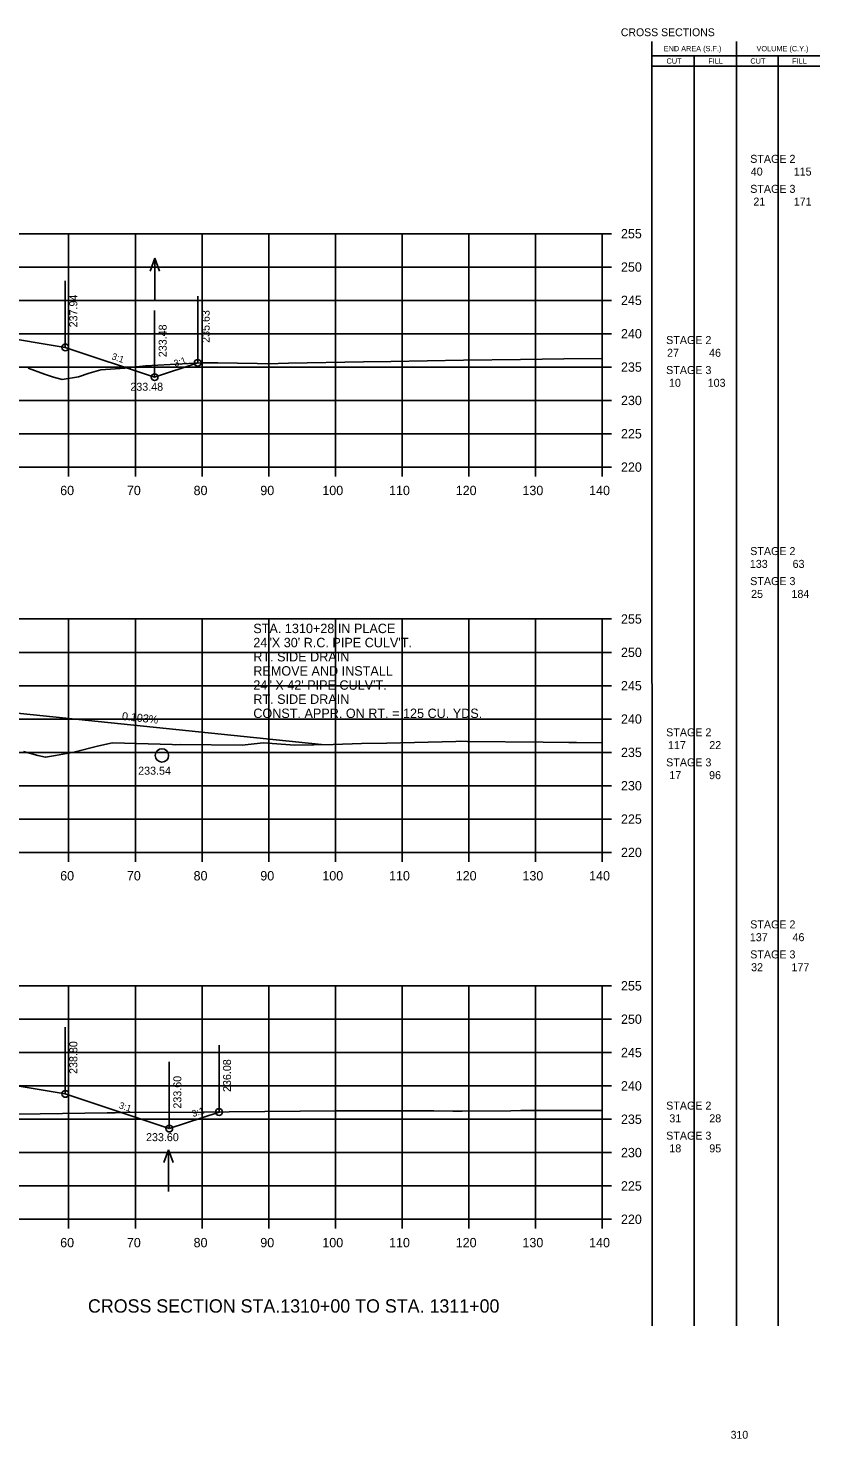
# Model space of a CAD drawing. Extents: x 1342547 to 1344156, y -1532351 to -1517216.
# Drawn here: x 1342756.8 to 1342875.5, y -1518070.4 to -1517858.9 of the extents above; entities that cross this region are included whole.
import ezdxf

# ---------------------------------------------------------------- set-up
doc = ezdxf.new("R2010")
doc.units = 0
for name, color, linetype in [('Level 2', 7, 'Continuous'), ('R_Axis', 7, 'Continuous'), ('R_Axis Annot', 7, 'Continuous'), ('R_Border Notes', 7, 'Continuous'), ('R_Draft', 7, 'Continuous'), ('R_Drive', 7, 'Continuous'), ('R_Exist Surface', 7, 'Continuous'), ('R_Fin Surface', 7, 'Continuous'), ('R_Grid', 7, 'Continuous'), ('R_No Plot', 7, 'Continuous'), ('R_Water', 7, 'Continuous'), ('R_Water Annot', 7, 'Continuous'), ('R_Xsect Elev', 7, 'Continuous'), ('R_Xsect Slope', 7, 'Continuous')]:
    doc.layers.add(name, color=color, linetype=linetype)

msp = doc.modelspace()

# ---------------------------------------------------------------- linework, layer by layer
at = {"layer": 'Level 2'}
for p, q in [((1342850.33, -1518053.5), (1342850.32, -1517860.9)), ((1342862.99, -1518053.5), (1342862.99, -1517860.9)), ((1342850.32, -1517863.06), (1342863.59, -1517863.06)), ((1342856.66, -1518053.5), (1342856.66, -1517863.06)), ((1342863.59, -1517863.06), (1342875.48, -1517863.06)), ((1342869.23, -1518053.5), (1342869.23, -1517863.06)), ((1342850.32, -1517864.62), (1342863.59, -1517864.62)), ((1342863.59, -1517864.62), (1342875.48, -1517864.62))]:
    msp.add_line(p, q, dxfattribs=at)
at = {"layer": 'R_Axis'}
for p, q in [((1342842.87, -1517924.73), (1342842.87, -1517889.73)), ((1342844.27, -1517889.73), (1342842.87, -1517889.73)), ((1342844.27, -1517894.73), (1342842.87, -1517894.73)), ((1342844.27, -1517899.73), (1342842.87, -1517899.73)), ((1342844.27, -1517904.73), (1342842.87, -1517904.73)), ((1342844.27, -1517909.73), (1342842.87, -1517909.73)), ((1342844.27, -1517914.73), (1342842.87, -1517914.73)), ((1342844.27, -1517919.73), (1342842.87, -1517919.73)), ((1342562.87, -1517924.73), (1342842.87, -1517924.73)), ((1342762.87, -1517926.13), (1342762.87, -1517924.73)), ((1342772.87, -1517926.13), (1342772.87, -1517924.73)), ((1342782.87, -1517926.13), (1342782.87, -1517924.73)), ((1342792.87, -1517926.13), (1342792.87, -1517924.73)), ((1342802.87, -1517926.13), (1342802.87, -1517924.73)), ((1342812.87, -1517926.13), (1342812.87, -1517924.73)), ((1342822.87, -1517926.13), (1342822.87, -1517924.73)), ((1342832.87, -1517926.13), (1342832.87, -1517924.73)), ((1342842.87, -1517926.13), (1342842.87, -1517924.73)), ((1342844.27, -1517924.73), (1342842.87, -1517924.73)), ((1342842.87, -1517982.5), (1342842.87, -1517947.5)), ((1342844.27, -1517947.5), (1342842.87, -1517947.5)), ((1342844.27, -1517952.5), (1342842.87, -1517952.5)), ((1342844.27, -1517957.5), (1342842.87, -1517957.5)), ((1342844.27, -1517962.5), (1342842.87, -1517962.5)), ((1342844.27, -1517967.5), (1342842.87, -1517967.5)), ((1342844.27, -1517972.5), (1342842.87, -1517972.5)), ((1342844.27, -1517977.5), (1342842.87, -1517977.5)), ((1342562.87, -1517982.5), (1342842.87, -1517982.5)), ((1342762.87, -1517983.9), (1342762.87, -1517982.5)), ((1342772.87, -1517983.9), (1342772.87, -1517982.5)), ((1342782.87, -1517983.9), (1342782.87, -1517982.5)), ((1342792.87, -1517983.9), (1342792.87, -1517982.5)), ((1342802.87, -1517983.9), (1342802.87, -1517982.5)), ((1342812.87, -1517983.9), (1342812.87, -1517982.5)), ((1342822.87, -1517983.9), (1342822.87, -1517982.5)), ((1342832.87, -1517983.9), (1342832.87, -1517982.5)), ((1342842.87, -1517983.9), (1342842.87, -1517982.5)), ((1342844.27, -1517982.5), (1342842.87, -1517982.5)), ((1342842.87, -1518037.5), (1342842.87, -1518002.5)), ((1342844.27, -1518002.5), (1342842.87, -1518002.5)), ((1342844.27, -1518007.5), (1342842.87, -1518007.5)), ((1342844.27, -1518012.5), (1342842.87, -1518012.5)), ((1342844.27, -1518017.5), (1342842.87, -1518017.5)), ((1342844.27, -1518022.5), (1342842.87, -1518022.5)), ((1342844.27, -1518027.5), (1342842.87, -1518027.5)), ((1342844.27, -1518032.5), (1342842.87, -1518032.5)), ((1342562.87, -1518037.5), (1342842.87, -1518037.5)), ((1342762.87, -1518038.9), (1342762.87, -1518037.5)), ((1342772.87, -1518038.9), (1342772.87, -1518037.5)), ((1342782.87, -1518038.9), (1342782.87, -1518037.5)), ((1342792.87, -1518038.9), (1342792.87, -1518037.5)), ((1342802.87, -1518038.9), (1342802.87, -1518037.5)), ((1342812.87, -1518038.9), (1342812.87, -1518037.5)), ((1342822.87, -1518038.9), (1342822.87, -1518037.5)), ((1342832.87, -1518038.9), (1342832.87, -1518037.5)), ((1342842.87, -1518038.9), (1342842.87, -1518037.5)), ((1342844.27, -1518037.5), (1342842.87, -1518037.5))]:
    msp.add_line(p, q, dxfattribs=at)
at = {"layer": 'R_Drive'}
msp.add_lwpolyline([(1342732.37, -1517960.82), (1342747.37, -1517960.82), (1342800.76, -1517966.34)], dxfattribs=at)
msp.add_lwpolyline([(1342732.37, -1517960.82), (1342747.37, -1517960.82), (1342800.76, -1517966.34)], dxfattribs=at)
at = {"layer": 'R_Exist Surface'}
for points in [[(1342756.79, -1517909.89), (1342759.27, -1517910.79), (1342760.61, -1517911.25), (1342761.89, -1517911.57), (1342764.33, -1517911.2), (1342765.94, -1517910.62), (1342767.69, -1517910.12), (1342771.29, -1517909.87), (1342774.41, -1517909.52), (1342781.8, -1517909.12), (1342782.95, -1517909.07), (1342785.25, -1517909.08), (1342791.15, -1517909.2), (1342792.72, -1517909.22), (1342795.82, -1517909.16), (1342807.09, -1517908.95), (1342811.18, -1517908.89), (1342822.06, -1517908.71), (1342830.62, -1517908.59), (1342837.1, -1517908.48), (1342842.87, -1517908.46)], [(1342756.08, -1517967.35), (1342758.25, -1517967.98), (1342759.39, -1517968.22), (1342760.92, -1517967.96), (1342763.66, -1517967.46), (1342767.41, -1517966.53), (1342769.45, -1517966.08), (1342778.4, -1517966.34), (1342778.9, -1517966.35), (1342779.62, -1517966.34), (1342788.86, -1517966.41), (1342792.01, -1517966.07), (1342796.8, -1517966.43), (1342802.52, -1517966.3), (1342806.79, -1517966.19), (1342810.57, -1517966.12), (1342820.9, -1517965.85), (1342821.57, -1517965.84), (1342822.68, -1517965.86), (1342834, -1517965.99), (1342837.86, -1517966.04), (1342838.01, -1517966.04), (1342839, -1517966.04), (1342842.87, -1517966.06)], [(1342755.25, -1518021.76), (1342768.63, -1518021.52), (1342769.8, -1518021.55), (1342770.06, -1518021.5), (1342770.29, -1518021.49), (1342770.9, -1518021.48), (1342783.01, -1518021.44), (1342786.94, -1518021.41), (1342802.93, -1518021.25), (1342804.43, -1518021.24), (1342817.59, -1518021.26), (1342820.47, -1518021.29), (1342821.87, -1518021.3), (1342829.14, -1518021.23), (1342830.66, -1518021.17), (1342840.46, -1518021.2), (1342842.87, -1518021.19)]]:
    msp.add_lwpolyline(points, dxfattribs=at)
at = {"layer": 'R_Fin Surface'}
for points in [[(1342636.24, -1517907.19), (1342643.37, -1517909.57), (1342643.96, -1517909.57), (1342655.06, -1517907.72), (1342665.37, -1517906), (1342671.37, -1517905.76), (1342673.37, -1517905.68), (1342702.87, -1517904.55), (1342732.37, -1517903.42), (1342734.37, -1517903.35), (1342740.37, -1517903.12), (1342751.84, -1517905.03), (1342762.37, -1517906.78), (1342775.76, -1517911.25), (1342782.21, -1517909.1)], [(1342637.13, -1518020.22), (1342643.37, -1518022.3), (1342645.43, -1518022.3), (1342653.68, -1518020.93), (1342665.37, -1518018.98), (1342671.37, -1518018.66), (1342673.37, -1518018.56), (1342702.87, -1518017.01), (1342732.37, -1518015.46), (1342734.37, -1518015.35), (1342740.37, -1518015.04), (1342752.42, -1518017.05), (1342762.37, -1518018.71), (1342777.96, -1518023.91), (1342785.41, -1518021.42)]]:
    msp.add_lwpolyline(points, dxfattribs=at)
at = {"layer": 'R_Grid'}
for p, q in [((1342562.87, -1517889.73), (1342842.87, -1517889.73)), ((1342762.87, -1517924.73), (1342762.87, -1517889.73)), ((1342772.87, -1517924.73), (1342772.87, -1517889.73)), ((1342782.87, -1517924.73), (1342782.87, -1517889.73)), ((1342792.87, -1517924.73), (1342792.87, -1517889.73)), ((1342802.87, -1517924.73), (1342802.87, -1517889.73)), ((1342812.87, -1517924.73), (1342812.87, -1517889.73)), ((1342822.87, -1517924.73), (1342822.87, -1517889.73)), ((1342832.87, -1517924.73), (1342832.87, -1517889.73)), ((1342842.87, -1517924.73), (1342842.87, -1517889.73)), ((1342562.87, -1517894.73), (1342842.87, -1517894.73)), ((1342562.87, -1517899.73), (1342842.87, -1517899.73)), ((1342562.87, -1517904.73), (1342842.87, -1517904.73)), ((1342562.87, -1517909.73), (1342842.87, -1517909.73)), ((1342562.87, -1517914.73), (1342842.87, -1517914.73)), ((1342562.87, -1517919.73), (1342842.87, -1517919.73)), ((1342562.87, -1517924.73), (1342842.87, -1517924.73)), ((1342562.87, -1517947.5), (1342842.87, -1517947.5)), ((1342762.87, -1517982.5), (1342762.87, -1517947.5)), ((1342772.87, -1517982.5), (1342772.87, -1517947.5)), ((1342782.87, -1517982.5), (1342782.87, -1517947.5)), ((1342792.87, -1517982.5), (1342792.87, -1517947.5)), ((1342802.87, -1517982.5), (1342802.87, -1517947.5)), ((1342812.87, -1517982.5), (1342812.87, -1517947.5)), ((1342822.87, -1517982.5), (1342822.87, -1517947.5)), ((1342832.87, -1517982.5), (1342832.87, -1517947.5)), ((1342842.87, -1517982.5), (1342842.87, -1517947.5)), ((1342562.87, -1517952.5), (1342842.87, -1517952.5)), ((1342562.87, -1517957.5), (1342842.87, -1517957.5)), ((1342562.87, -1517962.5), (1342842.87, -1517962.5)), ((1342562.87, -1517967.5), (1342842.87, -1517967.5)), ((1342562.87, -1517972.5), (1342842.87, -1517972.5)), ((1342562.87, -1517977.5), (1342842.87, -1517977.5)), ((1342562.87, -1517982.5), (1342842.87, -1517982.5)), ((1342562.87, -1518002.5), (1342842.87, -1518002.5)), ((1342762.87, -1518037.5), (1342762.87, -1518002.5)), ((1342772.87, -1518037.5), (1342772.87, -1518002.5)), ((1342782.87, -1518037.5), (1342782.87, -1518002.5)), ((1342792.87, -1518037.5), (1342792.87, -1518002.5)), ((1342802.87, -1518037.5), (1342802.87, -1518002.5)), ((1342812.87, -1518037.5), (1342812.87, -1518002.5)), ((1342822.87, -1518037.5), (1342822.87, -1518002.5)), ((1342832.87, -1518037.5), (1342832.87, -1518002.5)), ((1342842.87, -1518037.5), (1342842.87, -1518002.5)), ((1342562.87, -1518007.5), (1342842.87, -1518007.5)), ((1342562.87, -1518012.5), (1342842.87, -1518012.5)), ((1342562.87, -1518017.5), (1342842.87, -1518017.5)), ((1342562.87, -1518022.5), (1342842.87, -1518022.5)), ((1342562.87, -1518027.5), (1342842.87, -1518027.5)), ((1342562.87, -1518032.5), (1342842.87, -1518032.5)), ((1342562.87, -1518037.5), (1342842.87, -1518037.5))]:
    msp.add_line(p, q, dxfattribs=at)
at = {"layer": 'R_No Plot'}
for centre in [(1342762.37, -1517906.78), (1342782.21, -1517909.1), (1342775.76, -1517911.25), (1342762.37, -1518018.71), (1342785.41, -1518021.42), (1342777.96, -1518023.91)]:
    msp.add_circle(centre, 0.5, dxfattribs=at)
at = {"layer": 'R_Water'}
for p, q in [((1342775.8, -1517893.42), (1342775.1, -1517895.35)), ((1342775.8, -1517899.71), (1342775.8, -1517893.42)), ((1342775.8, -1517893.42), (1342776.5, -1517895.35)), ((1342777.86, -1518027.07), (1342777.16, -1518028.99)), ((1342777.86, -1518033.35), (1342777.86, -1518027.07)), ((1342777.86, -1518027.07), (1342778.56, -1518028.99))]:
    msp.add_line(p, q, dxfattribs=at)
msp.add_circle((1342776.86, -1517967.96), 1, dxfattribs=at)
at = {"layer": 'R_Xsect Elev'}
for p, q in [((1342762.37, -1517906.78), (1342762.37, -1517896.78)), ((1342782.21, -1517909.1), (1342782.21, -1517899.1)), ((1342775.76, -1517911.25), (1342775.76, -1517901.25)), ((1342762.37, -1518018.71), (1342762.37, -1518008.71)), ((1342785.41, -1518021.42), (1342785.41, -1518011.42)), ((1342777.96, -1518023.91), (1342777.96, -1518013.91))]:
    msp.add_line(p, q, dxfattribs=at)

# ---------------------------------------------------------------- texts
at = {"layer": 'Level 2'}
for s, height, p in [('END AREA (S.F.)', 0.7937, (1342852.08, -1517862.38)), ('VOLUME (C.Y.)', 0.7937, (1342865.99, -1517862.38)), ('CUT', 0.794, (1342852.5, -1517864.24)), ('FILL', 0.794, (1342858.76, -1517864.24)), ('CUT', 0.794, (1342865.07, -1517864.24)), ('FILL', 0.794, (1342871.33, -1517864.24)), (' STAGE 2 ', 1.2, (1342864.6, -1517879.11)), ('40', 1.2, (1342865.13, -1517881.02)), ('115', 1.2, (1342871.57, -1517881.02)), (' STAGE 3 ', 1.2, (1342864.6, -1517883.61)), ('21', 1.2, (1342865.52, -1517885.52)), ('171', 1.2, (1342871.57, -1517885.52)), (' STAGE 2 ', 1.2, (1342852, -1517906.28)), ('27', 1.2, (1342852.58, -1517908.19)), ('46', 1.2, (1342858.88, -1517908.19)), (' STAGE 3 ', 1.2, (1342852, -1517910.78)), ('10', 1.2, (1342852.87, -1517912.69)), ('103', 1.2, (1342858.67, -1517912.69)), (' STAGE 2 ', 1.2, (1342864.6, -1517937.92)), ('133', 1.2, (1342864.99, -1517939.84)), ('63', 1.2, (1342871.4, -1517939.84)), (' STAGE 3 ', 1.2, (1342864.6, -1517942.42)), ('25', 1.2, (1342865.18, -1517944.34)), ('184', 1.2, (1342871.23, -1517944.34)), (' STAGE 2 ', 1.2, (1342852, -1517965.09)), ('117', 1.2, (1342852.72, -1517967.01)), ('22', 1.2, (1342858.91, -1517967.01)), (' STAGE 3 ', 1.2, (1342852, -1517969.59)), ('17', 1.2, (1342852.92, -1517971.51)), ('96', 1.2, (1342858.88, -1517971.51)), (' STAGE 2 ', 1.2, (1342864.6, -1517993.89)), ('137', 1.2, (1342864.99, -1517995.81)), ('46', 1.2, (1342871.39, -1517995.81)), (' STAGE 3 ', 1.2, (1342864.6, -1517998.39)), ('32', 1.2, (1342865.18, -1518000.31)), ('177', 1.2, (1342871.23, -1518000.31)), (' STAGE 2 ', 1.2, (1342852, -1518021.06)), ('31', 1.2, (1342852.92, -1518022.97)), ('28', 1.2, (1342858.91, -1518022.97)), (' STAGE 3 ', 1.2, (1342852, -1518025.56)), ('18', 1.2, (1342852.92, -1518027.47)), ('95', 1.2, (1342858.91, -1518027.47))]:
    msp.add_text(s, height=height, dxfattribs=at).set_placement(p)
at = {"layer": 'R_Axis Annot'}
for s, p in [('255', (1342845.67, -1517890.43)), ('250', (1342845.67, -1517895.43)), ('245', (1342845.67, -1517900.43)), ('240', (1342845.67, -1517905.43)), ('235', (1342845.67, -1517910.43)), ('230', (1342845.67, -1517915.43)), ('225', (1342845.67, -1517920.43)), ('220', (1342845.67, -1517925.43)), ('60', (1342761.6, -1517928.93)), ('70', (1342771.6, -1517928.93)), ('80', (1342781.6, -1517928.93)), ('90', (1342791.6, -1517928.93)), ('100', (1342800.9, -1517928.93)), ('110', (1342810.9, -1517928.93)), ('120', (1342820.9, -1517928.93)), ('130', (1342830.9, -1517928.93)), ('140', (1342840.9, -1517928.93)), ('255', (1342845.67, -1517948.2)), ('250', (1342845.67, -1517953.2)), ('245', (1342845.67, -1517958.2)), ('240', (1342845.67, -1517963.2)), ('235', (1342845.67, -1517968.2)), ('230', (1342845.67, -1517973.2)), ('225', (1342845.67, -1517978.2)), ('220', (1342845.67, -1517983.2)), ('60', (1342761.6, -1517986.7)), ('70', (1342771.6, -1517986.7)), ('80', (1342781.6, -1517986.7)), ('90', (1342791.6, -1517986.7)), ('100', (1342800.9, -1517986.7)), ('110', (1342810.9, -1517986.7)), ('120', (1342820.9, -1517986.7)), ('130', (1342830.9, -1517986.7)), ('140', (1342840.9, -1517986.7)), ('255', (1342845.67, -1518003.2)), ('250', (1342845.67, -1518008.2)), ('245', (1342845.67, -1518013.2)), ('240', (1342845.67, -1518018.2)), ('235', (1342845.67, -1518023.2)), ('230', (1342845.67, -1518028.2)), ('225', (1342845.67, -1518033.2)), ('220', (1342845.67, -1518038.2)), ('60', (1342761.6, -1518041.7)), ('70', (1342771.6, -1518041.7)), ('80', (1342781.6, -1518041.7)), ('90', (1342791.6, -1518041.7)), ('100', (1342800.9, -1518041.7)), ('110', (1342810.9, -1518041.7)), ('120', (1342820.9, -1518041.7)), ('130', (1342830.9, -1518041.7)), ('140', (1342840.9, -1518041.7))]:
    msp.add_text(s, height=1.4, dxfattribs=at).set_placement(p)
at = {"layer": 'R_Border Notes'}
for s, height, p in [('CROSS SECTIONS', 1.1775, (1342845.65, -1517860.12)), ('STA. 1310+28 IN PLACE', 1.4147, (1342790.55, -1517949.62)), ('24"X 30\' R.C. PIPE CULV\'T.', 1.4147, (1342790.55, -1517951.74)), ('RT. SIDE DRAIN', 1.4147, (1342790.55, -1517953.86)), ('REMOVE AND INSTALL', 1.4147, (1342790.55, -1517955.99)), ('24" X 42\' PIPE CULV\'T.', 1.4147, (1342790.55, -1517958.11)), ('RT. SIDE DRAIN', 1.4147, (1342790.55, -1517960.23)), ('CONST. APPR. ON RT. = 125 CU. YDS.', 1.4147, (1342790.55, -1517962.35)), ('310', 1.178, (1342862.11, -1518070.4))]:
    msp.add_text(s, height=height, dxfattribs=at).set_placement(p)
at = {"layer": 'R_Draft'}
msp.add_text('CROSS SECTION STA.1310+00 TO STA. 1311+00', height=2, dxfattribs=at).set_placement((1342765.76, -1518051.5))
at = {"layer": 'R_Water Annot'}
for s, p in [('233.48', (1342772.12, -1517913.28)), ('233.48', (1342772.12, -1517913.28)), ('233.54', (1342773.29, -1517970.85)), ('233.54', (1342773.29, -1517970.85)), ('233.60', (1342774.47, -1518025.79)), ('233.60', (1342774.47, -1518025.79))]:
    msp.add_text(s, height=1.2, dxfattribs=at).set_placement(p)
at = {"layer": 'R_Xsect Elev'}
for s, rotation, p in [('237.94', 90, (1342764.17, -1517903.78)), ('235.63', 90, (1342784.01, -1517906.1)), ('233.48', 90, (1342777.56, -1517908.25)), ('0.103%', 354.101, (1342770.82, -1517962.64)), ('238.80', 90, (1342764.17, -1518015.71)), ('236.08', 90, (1342787.21, -1518018.42)), ('233.60', 90, (1342779.76, -1518020.91))]:
    msp.add_text(s, height=1.2, rotation=rotation, dxfattribs=at).set_placement(p)
at = {"layer": 'R_Xsect Slope'}
for rotation, p in [(341.5651, (1342769.22, -1517908.54)), (18.4349, (1342778.83, -1517909.7)), (341.5651, (1342770.32, -1518020.83)), (18.4349, (1342781.53, -1518022.19))]:
    msp.add_text('3:1', height=1, rotation=rotation, dxfattribs=at).set_placement(p)

doc.saveas('drawing.dxf')
